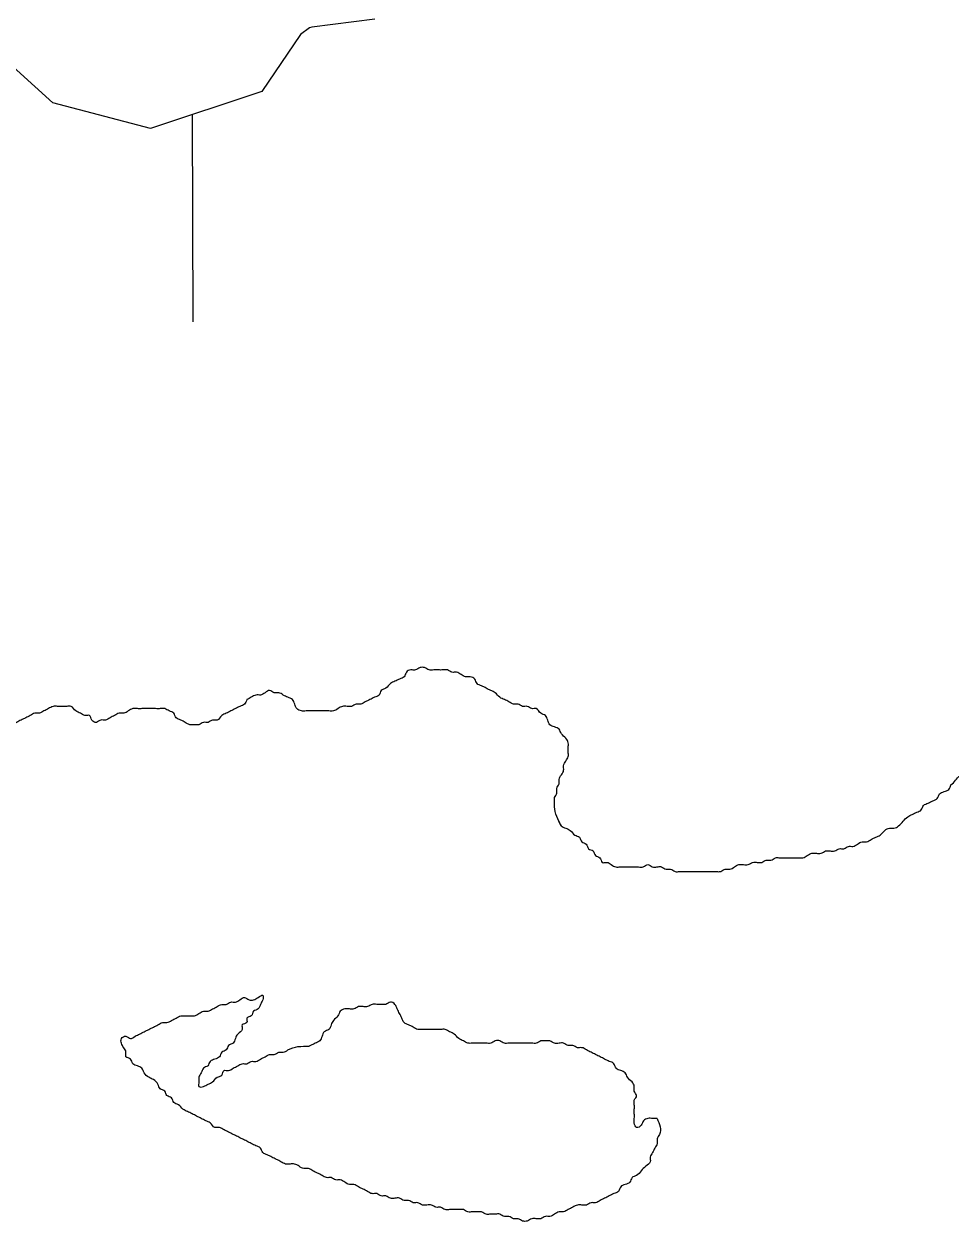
# Model space of a CAD drawing. Extents: x 813775 to 1157140, y 1757555 to 1979907.
# Drawn here: x 1017244 to 1018378, y 1826419 to 1827889 of the extents above; entities that cross this region are included whole.
import ezdxf

# ---------------------------------------------------------------- set-up
doc = ezdxf.new("R2010")
doc.units = 0
for name, color, linetype in [('Level 45', 7, 'Continuous'), ('Level 5', 7, 'Continuous'), ('Level 9', 7, 'Continuous')]:
    doc.layers.add(name, color=color, linetype=linetype)

msp = doc.modelspace()

# ---------------------------------------------------------------- linework, layer by layer
at = {"layer": 'Level 45'}
msp.add_lwpolyline([(1017673, 1827895), (1017596, 1827885.4), (1017593.3, 1827884.7), (1017582.1, 1827876.2), (1017534.8, 1827806.7), (1017398.7, 1827761.3), (1017279, 1827792.8), (1017208.3, 1827856.6), (1017159.5, 1827958.2), (1017142.6, 1828073.6), (1017156.2, 1828199.6), (1017174.7, 1828290.6), (1017230.8, 1828456.8), (1017260.8, 1828535), (1017320.2, 1828616), (1017356.8, 1828666.6)], dxfattribs=at)
at = {"layer": 'Level 5'}
msp.add_lwpolyline([(1017449.6, 1827778.3), (1017450.3, 1827524.7)], dxfattribs=at)
at = {"layer": 'Level 9'}
for points in [[(1018378.2, 1826957.8), (1018383.8, 1826963.4), (1018389.3, 1826969), (1018394.9, 1826971.8), (1018397.7, 1826977.4), (1018403.3, 1826983), (1018406.1, 1826988.5), (1018411.7, 1826991.3), (1018411.7, 1826996.9), (1018414.4, 1827002.5), (1018417.2, 1827008.1), (1018420, 1827013.7), (1018422.8, 1827019.2), (1018428.4, 1827022), (1018431.2, 1827027.6), (1018434, 1827033.2), (1018436.8, 1827038.8), (1018439.6, 1827044.4), (1018442.3, 1827049.9), (1018447.9, 1827055.5), (1018450.7, 1827061.1), (1018456.3, 1827063.9), (1018459.1, 1827069.5), (1018464.7, 1827072.3), (1018470.2, 1827077.8), (1018475.8, 1827083.4), (1018481.4, 1827089), (1018484.2, 1827094.6), (1018487, 1827100.2), (1018492.6, 1827105.8), (1018495.3, 1827111.3), (1018500.9, 1827114.1), (1018506.5, 1827119.7), (1018512.1, 1827125.3), (1018517.7, 1827130.9), (1018520.4, 1827136.5), (1018526, 1827139.2), (1018531.6, 1827144.8), (1018537.2, 1827150.4), (1018540, 1827156), (1018545.6, 1827158.8), (1018548.3, 1827164.4), (1018553.9, 1827167.2), (1018559.5, 1827169.9), (1018562.3, 1827175.5), (1018565.1, 1827181.1), (1018570.7, 1827186.7), (1018576.2, 1827189.5), (1018579, 1827195.1), (1018584.6, 1827197.9), (1018587.4, 1827203.4), (1018593, 1827209), (1018598.6, 1827211.8), (1018604.1, 1827214.6), (1018606.9, 1827220.2), (1018612.5, 1827225.8), (1018618.1, 1827231.3), (1018623.7, 1827234.1), (1018626.5, 1827239.7), (1018632, 1827245.3), (1018637.6, 1827248.1), (1018643.2, 1827250.9), (1018646, 1827256.5), (1018648.8, 1827262), (1018651.6, 1827267.6), (1018657.1, 1827273.2), (1018662.7, 1827278.8), (1018668.3, 1827284.4), (1018673.9, 1827290), (1018679.5, 1827292.8), (1018682.2, 1827298.3), (1018687.8, 1827301.1), (1018693.4, 1827306.7), (1018699, 1827312.3), (1018701.8, 1827317.9), (1018707.4, 1827320.7), (1018710.1, 1827326.2), (1018715.7, 1827331.8), (1018718.5, 1827337.4), (1018721.3, 1827343), (1018724.1, 1827348.6), (1018729.7, 1827354.2), (1018732.5, 1827359.7), (1018738, 1827362.5), (1018743.6, 1827368.1), (1018749.2, 1827370.9), (1018752, 1827376.5), (1018754.8, 1827382.1), (1018757.6, 1827387.6), (1018760.4, 1827393.2), (1018763.1, 1827398.8)], [(1017901.2, 1826907.6), (1017893.1, 1826931.1), (1017893.1, 1826936.6), (1017893.1, 1826942.2), (1017895.9, 1826947.8), (1017895.9, 1826953.4), (1017898.6, 1826959), (1017898.6, 1826964.5), (1017901.4, 1826970.1), (1017904.2, 1826975.7), (1017904.2, 1826981.3), (1017907, 1826986.9), (1017909.8, 1826992.5), (1017909.8, 1826998), (1017909.8, 1827003.6), (1017909.8, 1827009.2), (1017907, 1827014.8), (1017901.4, 1827020.4), (1017898.6, 1827025.9), (1017893.1, 1827028.7), (1017887.5, 1827031.5), (1017884.7, 1827037.1), (1017881.9, 1827042.7), (1017876.3, 1827045.5), (1017870.7, 1827051.1), (1017865.2, 1827051.1), (1017859.6, 1827053.9), (1017854, 1827053.9), (1017848.4, 1827056.6), (1017842.9, 1827056.6), (1017837.3, 1827059.4), (1017831.7, 1827062.2), (1017826.1, 1827065), (1017820.5, 1827070.6), (1017815, 1827073.4), (1017809.4, 1827076.2), (1017803.8, 1827079), (1017798.2, 1827081.8), (1017795.4, 1827087.3), (1017789.9, 1827090.1), (1017784.3, 1827090.1), (1017778.7, 1827092.9), (1017773.1, 1827095.7), (1017767.5, 1827095.7), (1017762, 1827098.5), (1017756.4, 1827098.5), (1017750.8, 1827098.5), (1017745.2, 1827098.5), (1017739.6, 1827098.5), (1017734.1, 1827101.3), (1017728.5, 1827101.3), (1017722.9, 1827098.5), (1017717.3, 1827098.5), (1017711.7, 1827095.7), (1017709, 1827090.1), (1017703.4, 1827087.3), (1017697.8, 1827084.6), (1017692.2, 1827081.8), (1017686.6, 1827076.2), (1017681.1, 1827073.4), (1017678.3, 1827067.8), (1017672.7, 1827065), (1017667.1, 1827062.2), (1017661.5, 1827059.4), (1017655.9, 1827056.6), (1017650.4, 1827056.6), (1017644.8, 1827053.9), (1017639.2, 1827053.9), (1017633.6, 1827053.9), (1017628.1, 1827051.1), (1017622.5, 1827048.3), (1017616.9, 1827048.3), (1017611.3, 1827048.3), (1017605.7, 1827048.3), (1017600.2, 1827048.3), (1017594.6, 1827048.3), (1017589, 1827048.3), (1017583.4, 1827048.3), (1017577.8, 1827051.1), (1017575.1, 1827056.6), (1017572.3, 1827062.2), (1017566.7, 1827065), (1017561.1, 1827067.8), (1017555.5, 1827070.6), (1017549.9, 1827070.6), (1017544.4, 1827073.4), (1017538.8, 1827070.6), (1017533.2, 1827067.8), (1017527.6, 1827067.8), (1017522, 1827065), (1017516.5, 1827062.2)], [(1017516.5, 1827062.2), (1017513.7, 1827056.6), (1017508.1, 1827053.9), (1017502.5, 1827051.1), (1017496.9, 1827048.3), (1017491.4, 1827045.5), (1017485.8, 1827042.7), (1017480.2, 1827037.1), (1017474.6, 1827037.1), (1017469, 1827034.3), (1017463.5, 1827034.3), (1017457.9, 1827031.5), (1017452.3, 1827031.5), (1017446.7, 1827031.5), (1017441.1, 1827034.3), (1017435.6, 1827037.1), (1017430, 1827039.9), (1017427.2, 1827045.5), (1017421.6, 1827048.3), (1017416, 1827051.1), (1017410.5, 1827051.1), (1017404.9, 1827051.1), (1017399.3, 1827051.1), (1017393.7, 1827051.1), (1017388.1, 1827051.1), (1017382.6, 1827051.1), (1017377, 1827051.1), (1017371.4, 1827048.3), (1017365.8, 1827045.5), (1017360.3, 1827045.5), (1017354.7, 1827042.7), (1017349.1, 1827039.9), (1017343.5, 1827037.1), (1017337.9, 1827037.1), (1017332.4, 1827034.3), (1017326.8, 1827037.1), (1017324, 1827042.7), (1017318.4, 1827042.7), (1017312.8, 1827045.5), (1017307.2, 1827048.3), (1017301.7, 1827053.9), (1017296.1, 1827053.9), (1017290.5, 1827053.9), (1017284.9, 1827053.9), (1017279.4, 1827053.9), (1017273.8, 1827051.1), (1017268.2, 1827048.3), (1017262.6, 1827045.5), (1017257, 1827045.5), (1017251.5, 1827042.7), (1017245.9, 1827039.9), (1017240.3, 1827037.1), (1017234.7, 1827034.3), (1017229.1, 1827031.5), (1017223.6, 1827031.5), (1017218, 1827028.7), (1017212.4, 1827025.9), (1017206.8, 1827025.9), (1017201.2, 1827023.2), (1017195.7, 1827020.4), (1017190.1, 1827020.4), (1017184.5, 1827020.4), (1017178.9, 1827017.6), (1017173.3, 1827014.8), (1017167.8, 1827017.6), (1017162.2, 1827014.8), (1017156.6, 1827012), (1017151, 1827012), (1017145.5, 1827014.8), (1017139.9, 1827014.8), (1017134.3, 1827014.8), (1017128.7, 1827014.8), (1017123.1, 1827012), (1017117.6, 1827012), (1017112, 1827012), (1017106.4, 1827012), (1017100.8, 1827012), (1017095.2, 1827012), (1017089.7, 1827012), (1017084.1, 1827014.8), (1017078.5, 1827014.8), (1017072.9, 1827012), (1017067.3, 1827012), (1017061.8, 1827012), (1017056.2, 1827012), (1017050.6, 1827012), (1017045, 1827012), (1017039.4, 1827012), (1017033.9, 1827012), (1017028.3, 1827012), (1017022.7, 1827014.8)], [(1017898.4, 1826913.2), (1017901.2, 1826907.6), (1017906.7, 1826904.8), (1017912.3, 1826902), (1017917.9, 1826896.4), (1017923.5, 1826893.6), (1017926.3, 1826888.1), (1017931.8, 1826885.3), (1017934.6, 1826879.7), (1017940.2, 1826876.9), (1017943, 1826871.3), (1017948.6, 1826868.5), (1017951.4, 1826862.9), (1017957, 1826862.9), (1017962.5, 1826860.2), (1017968.1, 1826857.4), (1017973.7, 1826857.4), (1017979.3, 1826857.4), (1017984.8, 1826857.4), (1017990.4, 1826857.4), (1017996, 1826857.4), (1018001.6, 1826857.4), (1018007.2, 1826860.2), (1018012.7, 1826857.4), (1018018.3, 1826857.4), (1018023.9, 1826857.4), (1018029.5, 1826854.6), (1018035.1, 1826854.6), (1018040.6, 1826851.8), (1018046.2, 1826851.8), (1018051.8, 1826851.8), (1018057.4, 1826851.8), (1018063, 1826851.8), (1018068.5, 1826851.8), (1018074.1, 1826851.8), (1018079.7, 1826851.8), (1018085.3, 1826851.8), (1018090.9, 1826851.8), (1018096.4, 1826851.8), (1018102, 1826854.6), (1018107.6, 1826854.6), (1018113.2, 1826857.4), (1018118.7, 1826860.2), (1018124.3, 1826860.2), (1018129.9, 1826860.2), (1018135.5, 1826862.9), (1018141.1, 1826862.9), (1018146.6, 1826862.9), (1018152.2, 1826865.7), (1018157.8, 1826865.7), (1018163.4, 1826868.5), (1018169, 1826868.5), (1018174.5, 1826868.5), (1018180.1, 1826868.5), (1018185.7, 1826868.5), (1018191.3, 1826868.5), (1018196.9, 1826868.5), (1018202.4, 1826871.3), (1018208, 1826874.1), (1018213.6, 1826874.1), (1018219.2, 1826874.1), (1018224.8, 1826876.9), (1018230.3, 1826876.9), (1018235.9, 1826876.9), (1018241.5, 1826879.7), (1018247.1, 1826879.7), (1018252.6, 1826882.5), (1018258.2, 1826882.5), (1018263.8, 1826885.3), (1018269.4, 1826888.1), (1018275, 1826888.1), (1018280.5, 1826890.9), (1018286.1, 1826893.6), (1018291.7, 1826896.4), (1018297.3, 1826902), (1018302.9, 1826904.8), (1018308.4, 1826904.8), (1018314, 1826907.6), (1018319.6, 1826913.2), (1018325.2, 1826918.8), (1018330.8, 1826921.6), (1018336.3, 1826924.3), (1018341.9, 1826927.1), (1018344.7, 1826932.7), (1018350.3, 1826935.5), (1018355.9, 1826938.3), (1018361.4, 1826941.1), (1018364.2, 1826946.7), (1018369.8, 1826949.5), (1018375.4, 1826952.3), (1018378.2, 1826957.8)], [(1017552.7, 1826499.3), (1017547.1, 1826502.1), (1017541.6, 1826504.9), (1017536, 1826507.7), (1017533.2, 1826513.2), (1017527.6, 1826516), (1017522, 1826518.8), (1017516.5, 1826521.6), (1017510.9, 1826524.4), (1017505.3, 1826527.2), (1017499.7, 1826530), (1017494.1, 1826532.8), (1017488.6, 1826535.6), (1017483, 1826538.4), (1017477.4, 1826538.4), (1017471.8, 1826543.9), (1017466.2, 1826546.7), (1017460.7, 1826549.5), (1017455.1, 1826552.3), (1017449.5, 1826555.1), (1017443.9, 1826557.9), (1017438.4, 1826560.7), (1017432.8, 1826566.3), (1017427.2, 1826569.1), (1017424.4, 1826574.6), (1017418.8, 1826577.4), (1017416, 1826583), (1017410.5, 1826585.8), (1017407.7, 1826591.4), (1017402.1, 1826597), (1017396.5, 1826599.8), (1017390.9, 1826605.3), (1017388.1, 1826610.9), (1017382.6, 1826613.7), (1017377, 1826616.5), (1017374.2, 1826622.1), (1017368.6, 1826624.9), (1017368.6, 1826630.5), (1017365.8, 1826636.1), (1017363, 1826641.6), (1017363, 1826647.2), (1017368.6, 1826650), (1017374.2, 1826647.2), (1017379.8, 1826650), (1017385.3, 1826652.8), (1017390.9, 1826655.6), (1017396.5, 1826658.4), (1017402.1, 1826661.2), (1017407.7, 1826664), (1017413.2, 1826666.8), (1017418.8, 1826666.8), (1017424.4, 1826669.5), (1017430, 1826672.3), (1017435.6, 1826675.1), (1017441.1, 1826675.1), (1017446.7, 1826675.1), (1017452.3, 1826675.1), (1017457.9, 1826677.9), (1017463.5, 1826680.7), (1017469, 1826680.7), (1017474.6, 1826683.5), (1017480.2, 1826686.3), (1017485.8, 1826689.1), (1017491.4, 1826689.1), (1017496.9, 1826691.9), (1017502.5, 1826691.9), (1017508.1, 1826694.7), (1017513.7, 1826697.5), (1017519.3, 1826694.7), (1017524.8, 1826694.7), (1017530.4, 1826697.5), (1017536, 1826700.2), (1017536, 1826694.7), (1017533.2, 1826689.1), (1017530.4, 1826683.5), (1017524.8, 1826680.7), (1017522, 1826675.1), (1017516.5, 1826672.3), (1017516.5, 1826666.8), (1017510.9, 1826664), (1017510.9, 1826658.4), (1017505.3, 1826652.8), (1017502.5, 1826647.2), (1017499.7, 1826641.6), (1017494.1, 1826638.8), (1017491.4, 1826633.3), (1017485.8, 1826630.5), (1017483, 1826624.9), (1017477.4, 1826622.1), (1017471.8, 1826619.3), (1017469, 1826613.7)], [(1018018.6, 1826549.5), (1018013, 1826549.5), (1018007.4, 1826549.5), (1018001.9, 1826546.7), (1017999.1, 1826541.2), (1017993.5, 1826538.4), (1017990.7, 1826543.9), (1017990.7, 1826549.5), (1017990.7, 1826555.1), (1017990.7, 1826560.7), (1017990.7, 1826566.3), (1017990.7, 1826571.9), (1017993.5, 1826577.4), (1017990.7, 1826583), (1017990.7, 1826588.6), (1017987.9, 1826594.2), (1017982.3, 1826599.8), (1017979.5, 1826605.3), (1017974, 1826608.1), (1017968.4, 1826610.9), (1017965.6, 1826616.5), (1017960, 1826619.3), (1017954.4, 1826622.1), (1017948.9, 1826624.9), (1017943.3, 1826627.7), (1017937.7, 1826630.5), (1017932.1, 1826633.3), (1017926.5, 1826636.1), (1017921, 1826636.1), (1017915.4, 1826638.8), (1017909.8, 1826638.8), (1017904.2, 1826641.6), (1017898.6, 1826641.6), (1017893.1, 1826641.6), (1017887.5, 1826644.4), (1017881.9, 1826644.4), (1017876.3, 1826644.4), (1017870.7, 1826641.6), (1017865.2, 1826641.6), (1017859.6, 1826641.6), (1017854, 1826641.6), (1017848.4, 1826641.6), (1017842.8, 1826641.6), (1017837.3, 1826641.6), (1017831.7, 1826641.6), (1017826.1, 1826644.4), (1017820.5, 1826644.4), (1017814.9, 1826641.6), (1017809.4, 1826641.6), (1017803.8, 1826641.6), (1017798.2, 1826641.6), (1017792.6, 1826641.6), (1017787.1, 1826641.6), (1017781.5, 1826644.4), (1017775.9, 1826647.2), (1017770.3, 1826652.8), (1017764.7, 1826655.6), (1017759.2, 1826658.4), (1017753.6, 1826658.4), (1017748, 1826658.4), (1017742.4, 1826658.4), (1017736.8, 1826658.4), (1017731.3, 1826658.4), (1017725.7, 1826658.4), (1017720.1, 1826661.2), (1017714.5, 1826664), (1017708.9, 1826666.8), (1017706.2, 1826672.3), (1017703.4, 1826677.9), (1017700.6, 1826683.5), (1017697.8, 1826689.1), (1017692.2, 1826691.9), (1017686.6, 1826689.1), (1017681, 1826689.1), (1017675.5, 1826689.1), (1017669.9, 1826689.1), (1017664.3, 1826686.3), (1017658.7, 1826686.3), (1017653.2, 1826686.3), (1017647.6, 1826683.5), (1017642, 1826683.5), (1017636.4, 1826683.5), (1017630.8, 1826680.7), (1017628, 1826675.1), (1017622.5, 1826669.5), (1017619.7, 1826664), (1017616.9, 1826658.4), (1017611.3, 1826655.6), (1017608.5, 1826650), (1017605.7, 1826644.4), (1017600.1, 1826641.6)], [(1017469, 1826613.7), (1017463.5, 1826610.9), (1017460.7, 1826605.3), (1017457.9, 1826599.8), (1017457.9, 1826594.2), (1017457.9, 1826588.6), (1017463.5, 1826588.6), (1017469, 1826591.4), (1017474.6, 1826594.2), (1017480.2, 1826599.8), (1017485.8, 1826602.6), (1017488.6, 1826608.1), (1017494.1, 1826608.1), (1017499.7, 1826610.9), (1017505.3, 1826613.7), (1017510.9, 1826616.5), (1017516.5, 1826616.5), (1017522, 1826619.3), (1017527.6, 1826619.3), (1017533.2, 1826622.1), (1017538.8, 1826624.9), (1017544.4, 1826627.7), (1017549.9, 1826627.7), (1017555.5, 1826630.5), (1017561.1, 1826630.5), (1017566.7, 1826633.3), (1017592.6, 1826637.9)], [(1017600.1, 1826641.6), (1017594.6, 1826638.8), (1017592.6, 1826637.9)], [(1018018.6, 1826549.5), (1018021.4, 1826530), (1018018.6, 1826524.4), (1018018.6, 1826518.8), (1018015.8, 1826513.2), (1018013, 1826507.7), (1018010.2, 1826502.1), (1018010.2, 1826496.5), (1018004.6, 1826490.9), (1017999.1, 1826485.3), (1017993.5, 1826479.8), (1017987.9, 1826477), (1017985.1, 1826471.4), (1017979.5, 1826468.6), (1017974, 1826465.8), (1017971.2, 1826460.2), (1017965.6, 1826457.4), (1017960, 1826454.6), (1017954.4, 1826451.8), (1017948.9, 1826449.1), (1017943.3, 1826446.3), (1017937.7, 1826446.3), (1017932.1, 1826443.5), (1017926.5, 1826443.5), (1017921, 1826443.5), (1017915.4, 1826440.7), (1017909.8, 1826437.9), (1017904.2, 1826435.1), (1017898.6, 1826435.1), (1017893.1, 1826432.3), (1017887.5, 1826429.5), (1017881.9, 1826429.5), (1017876.3, 1826426.7), (1017870.7, 1826426.7), (1017865.2, 1826426.7), (1017859.6, 1826423.9), (1017854, 1826423.9), (1017848.4, 1826426.7), (1017842.8, 1826426.7), (1017837.3, 1826429.5), (1017831.7, 1826429.5), (1017826.1, 1826432.3), (1017820.5, 1826432.3), (1017814.9, 1826432.3), (1017809.4, 1826432.3), (1017803.8, 1826435.1), (1017798.2, 1826435.1), (1017792.6, 1826435.1), (1017787.1, 1826435.1), (1017781.5, 1826437.9), (1017775.9, 1826437.9), (1017770.3, 1826437.9), (1017764.7, 1826437.9), (1017759.2, 1826437.9), (1017753.6, 1826440.7), (1017748, 1826440.7), (1017742.4, 1826443.5), (1017736.8, 1826443.5), (1017731.3, 1826443.5), (1017725.7, 1826446.3), (1017720.1, 1826446.3), (1017714.5, 1826449.1), (1017708.9, 1826449.1), (1017703.4, 1826451.8), (1017697.8, 1826451.8), (1017692.2, 1826451.8), (1017686.6, 1826454.6), (1017681, 1826454.6), (1017675.5, 1826457.4), (1017669.9, 1826457.4), (1017664.3, 1826460.2), (1017658.7, 1826463), (1017653.2, 1826465.8), (1017647.6, 1826468.6), (1017642, 1826468.6), (1017636.4, 1826471.4), (1017630.8, 1826474.2), (1017625.3, 1826474.2), (1017619.7, 1826477), (1017614.1, 1826477), (1017608.5, 1826479.8), (1017602.9, 1826482.5), (1017597.4, 1826485.3), (1017591.8, 1826488.1), (1017586.2, 1826488.1), (1017580.6, 1826490.9), (1017575, 1826493.7), (1017569.5, 1826493.7), (1017563.9, 1826493.7), (1017558.3, 1826496.5), (1017552.7, 1826499.3)], [(1018604.1, 1826557.6), (1018598.6, 1826554.8), (1018595.8, 1826549.2), (1018590.2, 1826543.7), (1018584.6, 1826540.9), (1018581.8, 1826535.3), (1018579, 1826529.7), (1018573.5, 1826526.9), (1018567.9, 1826521.3), (1018562.3, 1826515.8), (1018559.5, 1826510.2), (1018553.9, 1826507.4), (1018548.3, 1826501.8), (1018542.8, 1826499), (1018537.2, 1826496.2), (1018534.4, 1826490.6), (1018528.8, 1826485), (1018526, 1826479.5), (1018520.4, 1826473.9), (1018517.7, 1826468.3), (1018514.9, 1826462.7), (1018512.1, 1826457.1), (1018509.3, 1826451.6), (1018503.7, 1826448.8), (1018500.9, 1826443.2), (1018495.3, 1826440.4), (1018492.6, 1826434.8), (1018489.8, 1826429.2), (1018484.2, 1826426.4), (1018481.4, 1826420.9), (1018478.6, 1826415.3), (1018475.8, 1826409.7), (1018473, 1826404.1), (1018470.2, 1826398.5), (1018467.4, 1826392.9), (1018464.7, 1826387.4), (1018461.9, 1826381.8), (1018461.9, 1826376.2), (1018459.1, 1826370.6), (1018456.3, 1826365), (1018456.3, 1826359.5), (1018453.5, 1826353.9), (1018453.5, 1826348.3), (1018453.5, 1826342.7), (1018450.7, 1826337.1), (1018450.7, 1826331.5), (1018447.9, 1826326), (1018447.9, 1826320.4), (1018445.1, 1826314.8), (1018442.3, 1826309.2), (1018442.3, 1826303.6), (1018439.6, 1826298.1), (1018439.6, 1826292.5), (1018436.8, 1826286.9), (1018436.8, 1826281.3), (1018434, 1826275.7), (1018431.2, 1826270.1), (1018425.6, 1826264.6), (1018422.8, 1826259), (1018420, 1826253.4), (1018417.2, 1826247.8), (1018414.4, 1826242.2), (1018414.4, 1826236.7), (1018411.7, 1826231.1), (1018408.9, 1826225.5), (1018408.9, 1826219.9), (1018406.1, 1826214.3), (1018406.1, 1826208.7), (1018403.3, 1826203.2), (1018400.5, 1826197.6), (1018397.7, 1826192), (1018397.7, 1826186.4), (1018394.9, 1826180.8), (1018394.9, 1826175.3), (1018392.1, 1826169.7), (1018392.1, 1826164.1), (1018389.3, 1826158.5), (1018389.3, 1826152.9), (1018386.5, 1826147.3), (1018383.8, 1826141.8), (1018381, 1826136.2), (1018378.2, 1826130.6), (1018372.6, 1826127.8), (1018372.6, 1826122.2), (1018369.8, 1826116.6), (1018364.2, 1826113.9), (1018361.4, 1826108.3), (1018358.7, 1826102.7), (1018353.1, 1826099.9), (1018350.3, 1826094.3), (1018344.7, 1826091.5)]]:
    msp.add_spline(points, degree=3, dxfattribs=at)

doc.saveas('drawing.dxf')
